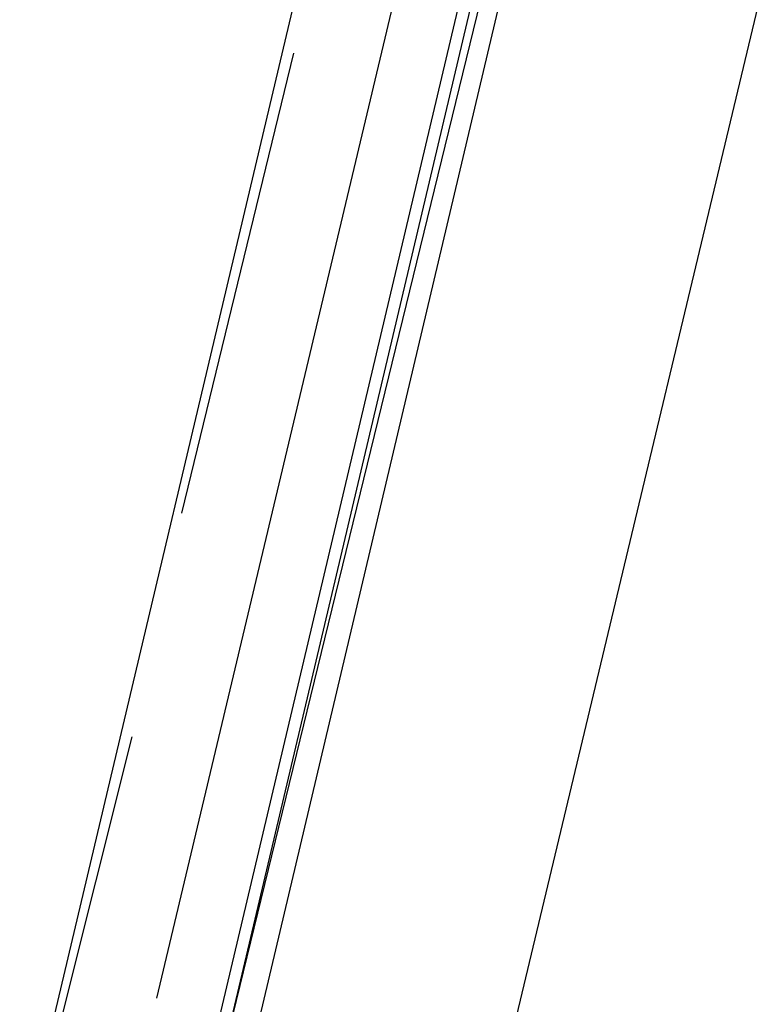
# Model space of a CAD drawing. Header units: feet. Extents: x -79 to 198, y -22 to 181.
# Tile 268 of 277: x 136.013 to 136.809, y 113.064 to 114.12. Entities that reach past the tile are written whole.
import ezdxf

# ---------------------------------------------------------------- set-up
doc = ezdxf.new("R2010")
doc.units = ezdxf.units.FT
doc.layers.add('A-LINEA', color=7, linetype='CONTINUOUS')

msp = doc.modelspace()

# ---------------------------------------------------------------- linework, layer by layer
at = {"layer": 'A-LINEA'}
for p, q in [((136.0267, 112.9511), (137.6533, 119.8311)), ((136.5467, 114.6978), (136.16, 113.0711)), ((136.3067, 114.0844), (136.1867, 113.5911)), ((136.1333, 113.3511), (136.0133, 112.8711))]:
    msp.add_line(p, q, dxfattribs=at)
for points in [[(136.4933, 112.8311), (136.92, 114.6178), (137.2933, 116.1778)], [(136.6133, 114.6844), (136.2133, 112.9911), (136.2267, 112.9911), (136.6267, 114.6844)], [(136.6533, 114.6711), (136.2533, 112.9778), (136.24, 112.9778), (136.2267, 112.9911), (136.64, 114.6844)]]:
    msp.add_lwpolyline(points, dxfattribs=at)

doc.saveas('drawing.dxf')
